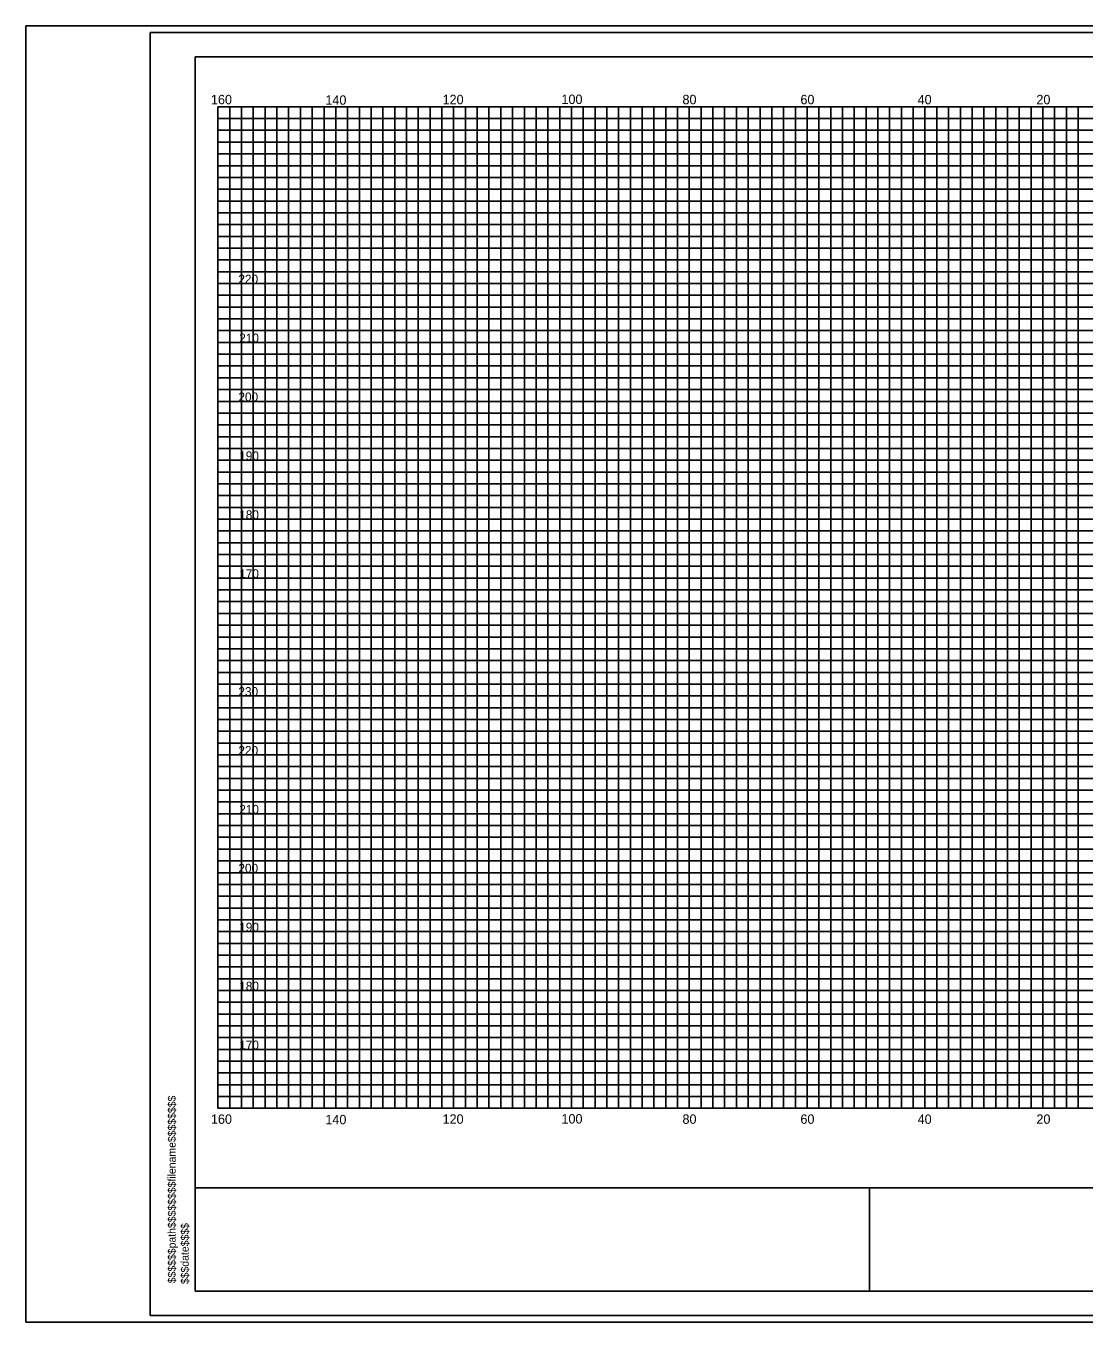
# Model space of a CAD drawing. Extents: x 967 to 1326, y 964 to 3144.
# Drawn here: x 967.4 to 1147, y 1523.7 to 1743.7 of the extents above; entities that cross this region are included whole.
import ezdxf

# ---------------------------------------------------------------- set-up
doc = ezdxf.new("R2010")
doc.units = 0
for name, color, linetype in [('Default', 7, 'Continuous'), ('RD_GPK_XS_Cell', 7, 'Continuous'), ('RD_XS_ExGround', 7, 'Continuous'), ('RD_XS_ExPaveRet', 7, 'Continuous'), ('RD_XS_Misc_Line', 7, 'Continuous'), ('RD_XS_TX_Elev_EX', 7, 'Continuous'), ('RD_XS_TX_Station', 7, 'Continuous')]:
    doc.layers.add(name, color=color, linetype=linetype)

msp = doc.modelspace()

# ---------------------------------------------------------------- linework, layer by layer
at = {"layer": 'RD_GPK_XS_Cell'}
for p, q in [((1000, 1730), (1320, 1730)), ((1000, 1560), (1000, 1730)), ((1010, 1560), (1010, 1730)), ((1020, 1560), (1020, 1730)), ((1030, 1560), (1030, 1730)), ((1040, 1560), (1040, 1730)), ((1050, 1560), (1050, 1730)), ((1060, 1560), (1060, 1730)), ((1070, 1560), (1070, 1730)), ((1080, 1560), (1080, 1730)), ((1090, 1560), (1090, 1730)), ((1100, 1560), (1100, 1730)), ((1110, 1560), (1110, 1730)), ((1120, 1560), (1120, 1730)), ((1130, 1560), (1130, 1730)), ((1140, 1560), (1140, 1730)), ((1000, 1720), (1320, 1720)), ((1000, 1710), (1320, 1710)), ((1000, 1700), (1320, 1700)), ((1000, 1690), (1320, 1690)), ((1000, 1680), (1320, 1680)), ((1000, 1670), (1320, 1670)), ((1000, 1660), (1320, 1660)), ((1000, 1650), (1320, 1650)), ((1000, 1640), (1320, 1640)), ((1000, 1630), (1320, 1630)), ((1000, 1620), (1320, 1620)), ((1000, 1610), (1320, 1610)), ((1000, 1600), (1320, 1600)), ((1000, 1590), (1320, 1590)), ((1000, 1580), (1320, 1580)), ((1000, 1570), (1320, 1570)), ((1000, 1560), (1320, 1560))]:
    msp.add_line(p, q, dxfattribs=at)
at = {"layer": 'RD_XS_ExGround'}
for p, q in [((1002, 1560), (1002, 1730)), ((1004, 1560), (1004, 1730)), ((1006, 1560), (1006, 1730)), ((1008, 1560), (1008, 1730)), ((1012, 1560), (1012, 1730)), ((1014, 1560), (1014, 1730)), ((1016, 1560), (1016, 1730)), ((1018, 1560), (1018, 1730)), ((1022, 1560), (1022, 1730)), ((1024, 1560), (1024, 1730)), ((1026, 1560), (1026, 1730)), ((1028, 1560), (1028, 1730)), ((1032, 1560), (1032, 1730)), ((1034, 1560), (1034, 1730)), ((1036, 1560), (1036, 1730)), ((1038, 1560), (1038, 1730)), ((1042, 1560), (1042, 1730)), ((1044, 1560), (1044, 1730)), ((1046, 1560), (1046, 1730)), ((1048, 1560), (1048, 1730)), ((1052, 1560), (1052, 1730)), ((1054, 1560), (1054, 1730)), ((1056, 1560), (1056, 1730)), ((1058, 1560), (1058, 1730)), ((1062, 1560), (1062, 1730)), ((1064, 1560), (1064, 1730)), ((1066, 1560), (1066, 1730)), ((1068, 1560), (1068, 1730)), ((1072, 1560), (1072, 1730)), ((1074, 1560), (1074, 1730)), ((1076, 1560), (1076, 1730)), ((1078, 1560), (1078, 1730)), ((1082, 1560), (1082, 1730)), ((1084, 1560), (1084, 1730)), ((1086, 1560), (1086, 1730)), ((1088, 1560), (1088, 1730)), ((1092, 1560), (1092, 1730)), ((1094, 1560), (1094, 1730)), ((1096, 1560), (1096, 1730)), ((1098, 1560), (1098, 1730)), ((1102, 1560), (1102, 1730)), ((1104, 1560), (1104, 1730)), ((1106, 1560), (1106, 1730)), ((1108, 1560), (1108, 1730)), ((1112, 1560), (1112, 1730)), ((1114, 1560), (1114, 1730)), ((1116, 1560), (1116, 1730)), ((1118, 1560), (1118, 1730)), ((1122, 1560), (1122, 1730)), ((1124, 1560), (1124, 1730)), ((1126, 1560), (1126, 1730)), ((1128, 1560), (1128, 1730)), ((1132, 1560), (1132, 1730)), ((1134, 1560), (1134, 1730)), ((1136, 1560), (1136, 1730)), ((1138, 1560), (1138, 1730)), ((1142, 1560), (1142, 1730)), ((1144, 1560), (1144, 1730)), ((1146, 1560), (1146, 1730)), ((1000, 1728), (1320, 1728)), ((1000, 1726), (1320, 1726)), ((1000, 1724), (1320, 1724)), ((1000, 1722), (1320, 1722)), ((1000, 1718), (1320, 1718)), ((1000, 1716), (1320, 1716)), ((1000, 1714), (1320, 1714)), ((1000, 1712), (1320, 1712)), ((1000, 1708), (1320, 1708)), ((1000, 1706), (1320, 1706)), ((1000, 1704), (1320, 1704)), ((1000, 1702), (1320, 1702)), ((1000, 1698), (1320, 1698)), ((1000, 1696), (1320, 1696)), ((1000, 1694), (1320, 1694)), ((1000, 1692), (1320, 1692)), ((1000, 1688), (1320, 1688)), ((1000, 1686), (1320, 1686)), ((1000, 1684), (1320, 1684)), ((1000, 1682), (1320, 1682)), ((1000, 1678), (1320, 1678)), ((1000, 1676), (1320, 1676)), ((1000, 1674), (1320, 1674)), ((1000, 1672), (1320, 1672)), ((1000, 1668), (1320, 1668)), ((1000, 1666), (1320, 1666)), ((1000, 1664), (1320, 1664)), ((1000, 1662), (1320, 1662)), ((1000, 1658), (1320, 1658)), ((1000, 1656), (1320, 1656)), ((1000, 1654), (1320, 1654)), ((1000, 1652), (1320, 1652)), ((1000, 1648), (1320, 1648)), ((1000, 1646), (1320, 1646)), ((1000, 1644), (1320, 1644)), ((1000, 1642), (1320, 1642)), ((1000, 1638), (1320, 1638)), ((1000, 1636), (1320, 1636)), ((1000, 1634), (1320, 1634)), ((1000, 1632), (1320, 1632)), ((1000, 1628), (1320, 1628)), ((1000, 1626), (1320, 1626)), ((1000, 1624), (1320, 1624)), ((1000, 1622), (1320, 1622)), ((1000, 1618), (1320, 1618)), ((1000, 1616), (1320, 1616)), ((1000, 1614), (1320, 1614)), ((1000, 1612), (1320, 1612)), ((1000, 1608), (1320, 1608)), ((1000, 1606), (1320, 1606)), ((1000, 1604), (1320, 1604)), ((1000, 1602), (1320, 1602)), ((1000, 1598), (1320, 1598)), ((1000, 1596), (1320, 1596)), ((1000, 1594), (1320, 1594)), ((1000, 1592), (1320, 1592)), ((1000, 1588), (1320, 1588)), ((1000, 1586), (1320, 1586)), ((1000, 1584), (1320, 1584)), ((1000, 1582), (1320, 1582)), ((1000, 1578), (1320, 1578)), ((1000, 1576), (1320, 1576)), ((1000, 1574), (1320, 1574)), ((1000, 1572), (1320, 1572)), ((1000, 1568), (1320, 1568)), ((1000, 1566), (1320, 1566)), ((1000, 1564), (1320, 1564)), ((1000, 1562), (1320, 1562))]:
    msp.add_line(p, q, dxfattribs=at)
at = {"layer": 'RD_XS_ExPaveRet'}
for points in [[(967.41, 1523.72), (1326.28, 1523.72), (1326.28, 1743.72), (967.41, 1743.72)], [(988.52, 1524.84), (1326.28, 1524.84), (1326.28, 1742.6), (988.52, 1742.6)]]:
    msp.add_lwpolyline(points, close=True, dxfattribs=at)
at = {"layer": 'RD_XS_TX_Elev_EX'}
for p, q in [((996.11, 1528.98), (996.11, 1738.46)), ((996.11, 1738.46), (1323.89, 1738.46)), ((996.11, 1546.49), (1323.89, 1546.49)), ((1110.59, 1528.98), (1110.59, 1546.56)), ((1323.89, 1528.98), (996.11, 1528.98))]:
    msp.add_line(p, q, dxfattribs=at)
at = {"layer": 'RD_XS_TX_Station'}
msp.add_lwpolyline([(967.41, 1523.72), (1326.28, 1523.72), (1326.28, 1743.72), (967.41, 1743.72)], close=True, dxfattribs=at)

# ---------------------------------------------------------------- texts
at = {"layer": 'Default'}
for s, p in [('220', (1003.47, 1700)), ('210', (1003.61, 1690)), ('200', (1003.47, 1680)), ('190', (1003.61, 1670)), ('180', (1003.61, 1660)), ('170', (1003.61, 1650)), ('230', (1003.47, 1630)), ('220', (1003.47, 1620)), ('210', (1003.61, 1610)), ('200', (1003.47, 1600)), ('190', (1003.61, 1590)), ('180', (1003.61, 1580)), ('170', (1003.61, 1570))]:
    msp.add_text(s, height=1.5, dxfattribs=at).set_placement(p)
for s, p in [('$$$$$$path$$$$$$$$filename$$$$$$$$', (992.83, 1530.31)), ('$$$date$$$$', (995.04, 1530.17))]:
    msp.add_text(s, height=1.3258, rotation=90, dxfattribs=at).set_placement(p)
at = {"layer": 'RD_XS_Misc_Line'}
for s, p in [('160', (998.81, 1730.42)), ('140', (1018.23, 1730.34)), ('120', (1038.12, 1730.43)), ('100', (1058.3, 1730.47)), ('80', (1078.84, 1730.42)), ('60', (1098.86, 1730.42)), ('40', (1118.75, 1730.41)), ('20', (1138.91, 1730.42)), ('160', (998.81, 1557.37)), ('140', (1018.23, 1557.29)), ('120', (1038.12, 1557.38)), ('100', (1058.3, 1557.42)), ('80', (1078.84, 1557.37)), ('60', (1098.86, 1557.37)), ('40', (1118.75, 1557.36)), ('20', (1138.91, 1557.37))]:
    msp.add_text(s, height=1.6, dxfattribs=at).set_placement(p)

doc.saveas('drawing.dxf')
